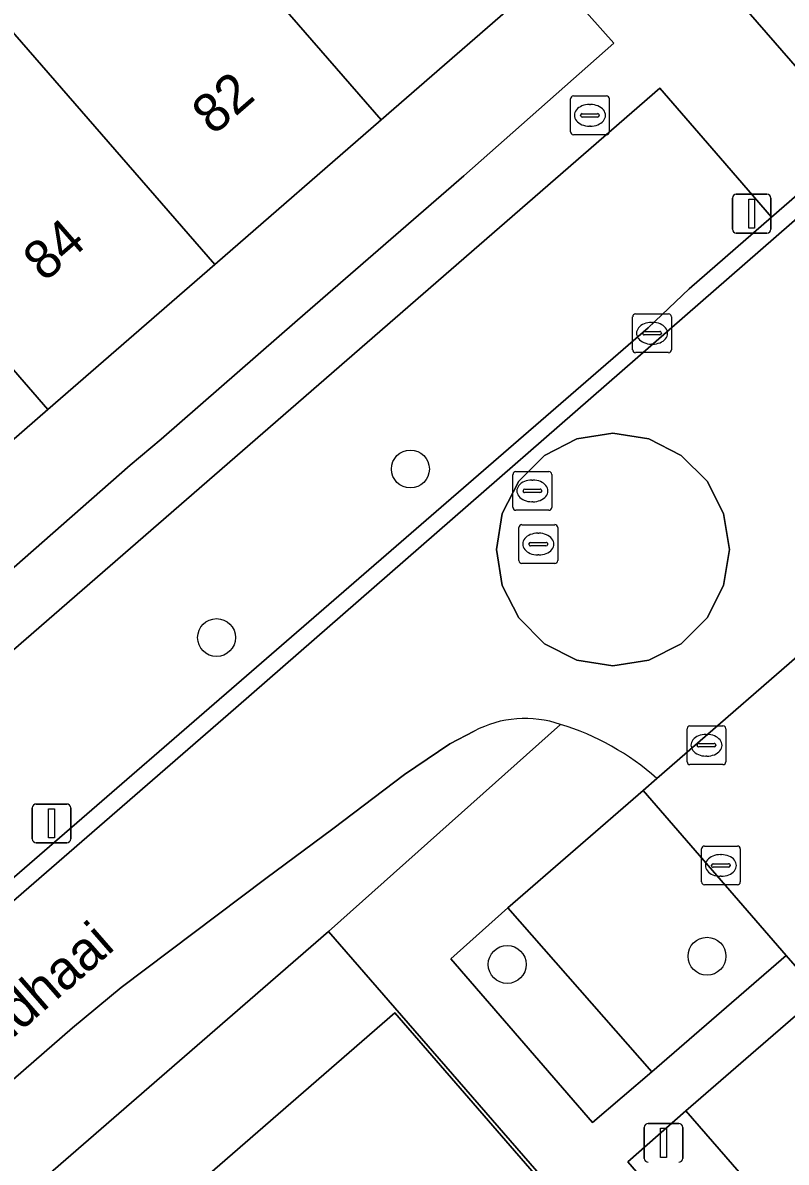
# Model space of a CAD drawing. Extents: x 155887 to 156869, y 383880 to 384678.
# Drawn here: x 156563.24 to 156582.93, y 384086.49 to 384115.89 of the extents above; entities that cross this region are included whole.
import ezdxf

# ---------------------------------------------------------------- set-up
doc = ezdxf.new("R2010")
doc.units = 0
for name, color, linetype in [('IMGEO_Berm_groen', 7, 'Continuous'), ('IMGEO_Boom', 7, 'Continuous'), ('IMGEO_Brandkraan', 7, 'Continuous'), ('IMGEO_Erf', 7, 'Continuous'), ('IMGEO_Kolk', 7, 'Continuous'), ('IMGEO_Lichtmast', 7, 'Continuous'), ('IMGEO_Openbare_ruimte_label', 7, 'Continuous'), ('IMGEO_Pand', 7, 'Continuous'), ('IMGEO_Pand_nummerreeks', 7, 'Continuous'), ('IMGEO_Parkeervlak_open', 7, 'Continuous'), ('IMGEO_Rijbaan_lokaal_gesloten', 7, 'Continuous'), ('IMGEO_Rijbaan_lokaal_open', 7, 'Continuous'), ('IMGEO_Rioolput', 7, 'Continuous'), ('IMGEO_Voetpad_open', 7, 'Continuous')]:
    doc.layers.add(name, color=color, linetype=linetype)

msp = doc.modelspace()

# ---------------------------------------------------------------- linework, layer by layer
at = {"layer": 'IMGEO_Berm_groen'}
for points in [[(156575.754, 384093.051), (156574.284, 384091.742), (156577.934, 384087.519), (156579.467, 384088.82)], [(156582.75, 384085.048), (156580.345, 384087.815), (156578.847, 384086.504), (156586.172, 384078.05), (156587.675, 384079.35)]]:
    msp.add_lwpolyline(points, close=True, dxfattribs=at)
at = {"layer": 'IMGEO_Boom'}
for centre in [(156573.237, 384104.376), (156568.236, 384100.027), (156580.891, 384091.805), (156575.735, 384091.594)]:
    msp.add_circle(centre, 0.489, dxfattribs=at)
at = {"layer": 'IMGEO_Brandkraan'}
for p, q in [((156577.444, 384114.001), (156578.296, 384114.001)), ((156577.369, 384113.075), (156577.369, 384113.927)), ((156577.857, 384113.781), (156577.882, 384113.781)), ((156578.37, 384113.927), (156578.37, 384113.075)), ((156577.628, 384113.495), (156577.628, 384113.507)), ((156578.066, 384113.458), (156577.668, 384113.458)), ((156577.671, 384113.544), (156578.069, 384113.544)), ((156578.112, 384113.507), (156578.112, 384113.495)), ((156577.88, 384113.221), (156577.855, 384113.221)), ((156578.296, 384113.001), (156577.444, 384113.001))]:
    msp.add_line(p, q, dxfattribs=at)
for points in [[(156577.444, 384114.001), (156578.296, 384114.001)], [(156577.369, 384113.075), (156577.369, 384113.927)], [(156578.37, 384113.927), (156578.37, 384113.075)], [(156578.296, 384113.001), (156577.444, 384113.001)]]:
    msp.add_lwpolyline(points, dxfattribs=at)
for centre, radius, start, end in [((156577.446, 384113.925), 0.0765, 91.552, 178.448), ((156577.446, 384113.925), 0.0765, 91.552, 178.448), ((156578.294, 384113.925), 0.0765, 1.552, 88.448), ((156578.294, 384113.925), 0.0765, 1.552, 88.448), ((156577.668, 384113.504), 0.0403, 85.8775, 175.7526), ((156577.665, 384113.494), 0.0366, 178.938, 274.7102), ((156578.069, 384113.501), 0.043, 264.8664, 352.4533), ((156578.073, 384113.506), 0.0386, 1.7309, 96.639), ((156577.446, 384113.077), 0.0765, 181.552, 268.448), ((156577.446, 384113.077), 0.0765, 181.552, 268.448), ((156578.294, 384113.077), 0.0765, 271.552, 358.448), ((156578.294, 384113.077), 0.0765, 271.552, 358.448)]:
    msp.add_arc(centre, radius, start, end, dxfattribs=at)
for centre, major_axis, ratio, start_param, end_param in [((156577.856, 384113.501), (-0.387, 0.002), 0.722429, 4.712389, 7.853982), ((156577.881, 384113.501), (-0.39, 0.002), 0.717154, 1.570796, 4.712389)]:
    msp.add_ellipse(centre, major_axis=major_axis, ratio=ratio, start_param=start_param, end_param=end_param, dxfattribs=at)
at = {"layer": 'IMGEO_Erf'}
msp.add_lwpolyline([(156562.509, 384101.408), (156566.005, 384104.472), (156566.807, 384105.148), (156570.32, 384108.213), (156571.103, 384108.893), (156574.615, 384111.942), (156578.489, 384115.359), (156576.865, 384117.193), (156572.48, 384113.384), (156568.188, 384109.654), (156563.88, 384105.911), (156559.579, 384102.174)], dxfattribs=at)
msp.add_lwpolyline([(156544.563, 384065.789), (156553.921, 384073.918), (156563.279, 384082.047), (156572.833, 384090.346), (156576.432, 384086.204), (156576.501, 384086.263), (156572.838, 384090.477), (156571.128, 384092.444), (156532.534, 384058.953), (156570.638, 384015.053), (156571.504, 384015.803), (156567.376, 384020.559), (156563.444, 384025.089), (156559.513, 384029.619), (156555.581, 384034.149), (156551.649, 384038.679), (156547.718, 384043.208), (156543.786, 384047.739), (156539.854, 384052.269), (156535.188, 384057.645)], close=True, dxfattribs=at)
at = {"layer": 'IMGEO_Kolk'}
for p, q in [((156578.972, 384107.452), (156578.972, 384108.304)), ((156579.047, 384108.378), (156579.899, 384108.378)), ((156579.46, 384108.158), (156579.485, 384108.158)), ((156579.973, 384108.304), (156579.973, 384107.452)), ((156579.231, 384107.872), (156579.231, 384107.884)), ((156579.669, 384107.835), (156579.271, 384107.835)), ((156579.274, 384107.921), (156579.672, 384107.921)), ((156579.715, 384107.884), (156579.715, 384107.872)), ((156579.483, 384107.598), (156579.458, 384107.598)), ((156579.899, 384107.378), (156579.047, 384107.378)), ((156580.748, 384093.722), (156580.748, 384094.574)), ((156580.823, 384094.648), (156581.675, 384094.648)), ((156581.749, 384094.574), (156581.749, 384093.722)), ((156581.236, 384094.428), (156581.261, 384094.428)), ((156581.007, 384094.142), (156581.007, 384094.154)), ((156581.445, 384094.105), (156581.047, 384094.105)), ((156581.05, 384094.191), (156581.448, 384094.191)), ((156581.491, 384094.154), (156581.491, 384094.142)), ((156581.259, 384093.868), (156581.234, 384093.868)), ((156581.675, 384093.648), (156580.823, 384093.648))]:
    msp.add_line(p, q, dxfattribs=at)
for points in [[(156578.972, 384107.452), (156578.972, 384108.304)], [(156579.047, 384108.378), (156579.899, 384108.378)], [(156579.973, 384108.304), (156579.973, 384107.452)], [(156579.899, 384107.378), (156579.047, 384107.378)], [(156580.748, 384093.722), (156580.748, 384094.574)], [(156580.823, 384094.648), (156581.675, 384094.648)], [(156581.749, 384094.574), (156581.749, 384093.722)], [(156581.675, 384093.648), (156580.823, 384093.648)]]:
    msp.add_lwpolyline(points, dxfattribs=at)
for centre, radius, start, end in [((156579.049, 384108.302), 0.0765, 91.552, 178.448), ((156579.049, 384108.302), 0.0765, 91.552, 178.448), ((156579.897, 384108.302), 0.0765, 1.552, 88.448), ((156579.897, 384108.302), 0.0765, 1.552, 88.448), ((156579.271, 384107.881), 0.0403, 85.8775, 175.7526), ((156579.268, 384107.871), 0.0366, 178.938, 274.7102), ((156579.672, 384107.878), 0.043, 264.8664, 352.4533), ((156579.676, 384107.883), 0.0386, 1.7309, 96.639), ((156579.049, 384107.454), 0.0765, 181.552, 268.448), ((156579.049, 384107.454), 0.0765, 181.552, 268.448), ((156579.897, 384107.454), 0.0765, 271.552, 358.448), ((156579.897, 384107.454), 0.0765, 271.552, 358.448), ((156580.825, 384094.572), 0.0765, 91.552, 178.448), ((156580.825, 384094.572), 0.0765, 91.552, 178.448), ((156581.673, 384094.572), 0.0765, 1.552, 88.448), ((156581.673, 384094.572), 0.0765, 1.552, 88.448), ((156581.047, 384094.151), 0.0403, 85.8775, 175.7526), ((156581.044, 384094.141), 0.0366, 178.938, 274.7102), ((156581.448, 384094.148), 0.043, 264.8664, 352.4533), ((156581.452, 384094.153), 0.0386, 1.7309, 96.639), ((156580.825, 384093.724), 0.0765, 181.552, 268.448), ((156580.825, 384093.724), 0.0765, 181.552, 268.448), ((156581.673, 384093.724), 0.0765, 271.552, 358.448), ((156581.673, 384093.724), 0.0765, 271.552, 358.448)]:
    msp.add_arc(centre, radius, start, end, dxfattribs=at)
for centre, major_axis, ratio, start_param, end_param in [((156579.459, 384107.878), (-0.387, 0.002), 0.722429, 4.712389, 7.853982), ((156579.484, 384107.878), (-0.39, 0.002), 0.717154, 1.570796, 4.712389), ((156581.235, 384094.148), (-0.387, 0.002), 0.722429, 4.712389, 7.853982), ((156581.26, 384094.148), (-0.39, 0.002), 0.717154, 1.570796, 4.712389)]:
    msp.add_ellipse(centre, major_axis=major_axis, ratio=ratio, start_param=start_param, end_param=end_param, dxfattribs=at)
at = {"layer": 'IMGEO_Lichtmast'}
for p, q in [((156581.547, 384110.564), (156581.547, 384111.364)), ((156581.547, 384111.364), (156581.547, 384110.564)), ((156581.647, 384111.464), (156582.437, 384111.464)), ((156582.437, 384111.464), (156581.647, 384111.464)), ((156582.537, 384111.364), (156582.537, 384110.564)), ((156582.537, 384110.564), (156582.537, 384111.364)), ((156582.437, 384110.464), (156581.647, 384110.464)), ((156581.647, 384110.464), (156582.437, 384110.464)), ((156563.481, 384094.833), (156563.481, 384095.633)), ((156563.481, 384095.633), (156563.481, 384094.833)), ((156563.581, 384095.733), (156564.371, 384095.733)), ((156564.371, 384095.733), (156563.581, 384095.733)), ((156564.471, 384095.633), (156564.471, 384094.833)), ((156564.471, 384094.833), (156564.471, 384095.633)), ((156564.371, 384094.733), (156563.581, 384094.733)), ((156563.581, 384094.733), (156564.371, 384094.733)), ((156579.273, 384086.591), (156579.273, 384087.391)), ((156579.273, 384087.391), (156579.273, 384086.591)), ((156579.373, 384087.491), (156580.163, 384087.491)), ((156580.163, 384087.491), (156579.373, 384087.491)), ((156580.263, 384087.391), (156580.263, 384086.591)), ((156580.263, 384086.591), (156580.263, 384087.391))]:
    msp.add_line(p, q, dxfattribs=at)
for points in [[(156581.967, 384111.339), (156582.117, 384111.339), (156582.117, 384110.589), (156581.967, 384110.589), (156581.967, 384111.339)], [(156563.901, 384095.608), (156564.051, 384095.608), (156564.051, 384094.858), (156563.901, 384094.858), (156563.901, 384095.608)], [(156579.693, 384087.366), (156579.843, 384087.366), (156579.843, 384086.616), (156579.693, 384086.616), (156579.693, 384087.366)]]:
    msp.add_lwpolyline(points, dxfattribs=at)
for centre, start, end in [((156581.647, 384111.364), 90, 180), ((156581.647, 384111.364), 90, 180), ((156582.437, 384111.364), 0, 90), ((156582.437, 384111.364), 360, 90), ((156581.647, 384110.564), 180, 270), ((156581.647, 384110.564), 180, 270), ((156582.437, 384110.564), 270, 0), ((156582.437, 384110.564), 270, 0), ((156563.581, 384095.633), 90, 180), ((156563.581, 384095.633), 90, 180), ((156564.371, 384095.633), 0, 90), ((156564.371, 384095.633), 360, 90), ((156563.581, 384094.833), 180, 270), ((156563.581, 384094.833), 180, 270), ((156564.371, 384094.833), 270, 0), ((156564.371, 384094.833), 270, 0), ((156579.373, 384087.391), 90, 180), ((156579.373, 384087.391), 90, 180), ((156580.163, 384087.391), 0, 90), ((156580.163, 384087.391), 360, 90), ((156579.373, 384086.591), 180, 270), ((156579.373, 384086.591), 180, 270), ((156580.163, 384086.591), 270, 0), ((156580.163, 384086.591), 270, 0)]:
    msp.add_arc(centre, 0.1, start, end, dxfattribs=at)
at = {"layer": 'IMGEO_Pand'}
for points in [[(156567.005, 384119.687), (156572.48, 384113.384), (156576.865, 384117.193), (156577.132, 384117.425), (156576.924, 384117.676), (156576.761, 384117.53), (156571.489, 384123.608), (156571.374, 384123.74), (156571.048, 384123.457), (156571.185, 384123.318)], [(156567.005, 384119.687), (156564.613, 384117.608), (156562.856, 384119.628), (156560.961, 384117.973), (156568.188, 384109.654), (156572.48, 384113.384)], [(156568.188, 384109.654), (156560.961, 384117.973), (156560.835, 384117.863), (156561.451, 384117.156), (156557.402, 384113.632), (156556.785, 384114.341), (156556.662, 384114.234), (156563.88, 384105.911)], [(156563.88, 384105.911), (156556.662, 384114.234), (156556.537, 384114.125), (156557.154, 384113.416), (156553.085, 384109.875), (156552.468, 384110.584), (156552.36, 384110.49), (156559.579, 384102.174)], [(156563.279, 384082.047), (156566.883, 384077.899), (156576.432, 384086.204), (156572.833, 384090.346)]]:
    msp.add_lwpolyline(points, close=True, dxfattribs=at)
at = {"layer": 'IMGEO_Parkeervlak_open'}
for points in [[(156615.912, 384139.864), (156619.562, 384143.22), (156616.774, 384146.419), (156581.95, 384116.172), (156583.519, 384114.376), (156584.84, 384112.864), (156586.343, 384114.171)], [(156582.557, 384110.877), (156581.24, 384112.394), (156579.669, 384114.204), (156549.131, 384087.675), (156550.734, 384085.846), (156552.051, 384084.344), (156553.553, 384085.656), (156579.376, 384108.016), (156580.429, 384109.026)], [(156579.467, 384088.82), (156582.931, 384091.822), (156579.244, 384096.079), (156575.754, 384093.051)], [(156586.193, 384088.05), (156585.156, 384089.249), (156583.811, 384090.821), (156582.022, 384089.27), (156580.345, 384087.815), (156582.75, 384085.048), (156587.675, 384079.35), (156591.142, 384082.341)]]:
    msp.add_lwpolyline(points, close=True, dxfattribs=at)
at = {"layer": 'IMGEO_Rijbaan_lokaal_gesloten'}
for points in [[(156624.451, 384147.625), (156624.152, 384147.224), (156623.55, 384146.525), (156621.243, 384144.182), (156620.066, 384143.035), (156618.873, 384141.904), (156616.441, 384139.692), (156583.48, 384111.077), (156568.729, 384098.213), (156552.177, 384083.855), (156536.903, 384070.55), (156532.781, 384067.236), (156528.389, 384063.906), (156531.519, 384060.256), (156535.938, 384064.836), (156537.825, 384066.685), (156545.807, 384073.68), (156564.52, 384089.962), (156565.774, 384090.997), (156569.511, 384093.811), (156571.232, 384095.093), (156573.089, 384096.493), (156574.254, 384097.287), (156574.884, 384097.615)], [(156579.597, 384096.394), (156584.127, 384100.331), (156583.822, 384100.726)], [(156646.454, 384028.54), (156584.127, 384100.331), (156579.597, 384096.394), (156579.244, 384096.079), (156582.931, 384091.822), (156583.811, 384090.821), (156585.156, 384089.249), (156586.193, 384088.05), (156591.142, 384082.341), (156592.38, 384080.913), (156599, 384073.239), (156600.266, 384071.831), (156606.948, 384064.118), (156608.204, 384062.662), (156613.133, 384057.006), (156614.29, 384055.679), (156615.678, 384054.06), (156617.88, 384051.561), (156619.335, 384049.866), (156625.284, 384043.011), (156626.529, 384041.587), (156633.113, 384033.952)]]:
    msp.add_lwpolyline(points, dxfattribs=at)
msp.add_lwpolyline([(156581.319, 384101.37), (156580.893, 384100.533), (156580.228, 384099.868), (156579.391, 384099.442), (156578.462, 384099.295), (156577.534, 384099.442), (156576.696, 384099.868), (156576.032, 384100.533), (156575.605, 384101.37), (156575.458, 384102.299), (156575.605, 384103.227), (156576.032, 384104.065), (156576.696, 384104.729), (156577.534, 384105.156), (156578.462, 384105.303), (156579.391, 384105.156), (156580.228, 384104.729), (156580.893, 384104.065), (156581.319, 384103.227), (156581.467, 384102.299)], close=True, dxfattribs=at)
for centre, radius, start, end in [((156576.196, 384095.132), 2.808, 70.979, 117.8538), ((156575.17, 384091.407), 6.669, 48.3992, 73.0737)]:
    msp.add_arc(centre, radius, start, end, dxfattribs=at)
at = {"layer": 'IMGEO_Rijbaan_lokaal_open'}
for points in [[(156623.795, 384147.515), (156623.149, 384146.718), (156622.797, 384146.39), (156622.449, 384146.062), (156619.562, 384143.22), (156615.912, 384139.864), (156586.343, 384114.171), (156584.84, 384112.864), (156582.557, 384110.877), (156580.429, 384109.026), (156579.376, 384108.016), (156553.553, 384085.656), (156552.051, 384084.344), (156550.424, 384082.924), (156548.903, 384081.595), (156535.718, 384070.118), (156533.649, 384068.454), (156530.762, 384066.263), (156528.098, 384064.236), (156528.389, 384063.906), (156532.781, 384067.236), (156536.903, 384070.55), (156552.177, 384083.855), (156568.729, 384098.213)], [(156568.729, 384098.213), (156583.48, 384111.077), (156616.441, 384139.692), (156618.873, 384141.904), (156620.066, 384143.035), (156621.243, 384144.182), (156623.55, 384146.525), (156624.152, 384147.224), (156624.451, 384147.625)]]:
    msp.add_lwpolyline(points, dxfattribs=at)
msp.add_lwpolyline([(156578.462, 384099.295), (156579.391, 384099.442), (156580.228, 384099.868), (156580.893, 384100.533), (156581.319, 384101.37), (156581.467, 384102.299), (156581.319, 384103.227), (156580.893, 384104.065), (156580.228, 384104.729), (156579.391, 384105.156), (156578.462, 384105.303), (156577.534, 384105.156), (156576.696, 384104.729), (156576.032, 384104.065), (156575.605, 384103.227), (156575.458, 384102.299), (156575.605, 384101.37), (156576.032, 384100.533), (156576.696, 384099.868), (156577.534, 384099.442)], close=True, dxfattribs=at)
at = {"layer": 'IMGEO_Rioolput'}
for p, q in [((156575.959, 384104.311), (156576.811, 384104.311)), ((156575.884, 384103.385), (156575.884, 384104.237)), ((156576.372, 384104.091), (156576.397, 384104.091)), ((156576.885, 384104.237), (156576.885, 384103.385)), ((156576.143, 384103.805), (156576.143, 384103.817)), ((156576.581, 384103.768), (156576.183, 384103.768)), ((156576.186, 384103.854), (156576.584, 384103.854)), ((156576.627, 384103.817), (156576.627, 384103.805)), ((156576.395, 384103.531), (156576.37, 384103.531)), ((156576.811, 384103.311), (156575.959, 384103.311)), ((156576.037, 384102.014), (156576.037, 384102.866)), ((156576.112, 384102.94), (156576.964, 384102.94)), ((156577.038, 384102.866), (156577.038, 384102.014)), ((156576.525, 384102.72), (156576.55, 384102.72)), ((156576.296, 384102.434), (156576.296, 384102.446)), ((156576.734, 384102.397), (156576.336, 384102.397)), ((156576.339, 384102.483), (156576.737, 384102.483)), ((156576.78, 384102.446), (156576.78, 384102.434)), ((156576.964, 384101.94), (156576.112, 384101.94)), ((156576.548, 384102.16), (156576.523, 384102.16)), ((156580.376, 384096.823), (156580.376, 384097.675)), ((156580.451, 384097.749), (156581.303, 384097.749)), ((156580.864, 384097.529), (156580.889, 384097.529)), ((156581.377, 384097.675), (156581.377, 384096.823)), ((156580.635, 384097.243), (156580.635, 384097.255)), ((156580.678, 384097.292), (156581.076, 384097.292)), ((156581.119, 384097.255), (156581.119, 384097.243)), ((156581.073, 384097.206), (156580.675, 384097.206)), ((156580.887, 384096.969), (156580.862, 384096.969)), ((156581.303, 384096.749), (156580.451, 384096.749))]:
    msp.add_line(p, q, dxfattribs=at)
for points in [[(156575.959, 384104.311), (156576.811, 384104.311)], [(156575.884, 384103.385), (156575.884, 384104.237)], [(156576.885, 384104.237), (156576.885, 384103.385)], [(156576.811, 384103.311), (156575.959, 384103.311)], [(156576.037, 384102.014), (156576.037, 384102.866)], [(156576.112, 384102.94), (156576.964, 384102.94)], [(156577.038, 384102.866), (156577.038, 384102.014)], [(156576.964, 384101.94), (156576.112, 384101.94)], [(156580.376, 384096.823), (156580.376, 384097.675)], [(156580.451, 384097.749), (156581.303, 384097.749)], [(156581.377, 384097.675), (156581.377, 384096.823)], [(156581.303, 384096.749), (156580.451, 384096.749)]]:
    msp.add_lwpolyline(points, dxfattribs=at)
for centre, radius, start, end in [((156575.961, 384104.235), 0.0765, 91.552, 178.448), ((156575.961, 384104.235), 0.0765, 91.552, 178.448), ((156576.809, 384104.235), 0.0765, 1.552, 88.448), ((156576.809, 384104.235), 0.0765, 1.552, 88.448), ((156576.183, 384103.814), 0.0403, 85.8775, 175.7526), ((156576.18, 384103.804), 0.0366, 178.938, 274.7102), ((156576.584, 384103.811), 0.043, 264.8664, 352.4533), ((156576.588, 384103.816), 0.0386, 1.7309, 96.639), ((156575.961, 384103.387), 0.0765, 181.552, 268.448), ((156575.961, 384103.387), 0.0765, 181.552, 268.448), ((156576.809, 384103.387), 0.0765, 271.552, 358.448), ((156576.809, 384103.387), 0.0765, 271.552, 358.448), ((156576.114, 384102.864), 0.0765, 91.552, 178.448), ((156576.114, 384102.864), 0.0765, 91.552, 178.448), ((156576.962, 384102.864), 0.0765, 1.552, 88.448), ((156576.962, 384102.864), 0.0765, 1.552, 88.448), ((156576.336, 384102.443), 0.0403, 85.8775, 175.7526), ((156576.333, 384102.433), 0.0366, 178.938, 274.7102), ((156576.737, 384102.44), 0.043, 264.8664, 352.4533), ((156576.741, 384102.445), 0.0386, 1.7309, 96.639), ((156576.114, 384102.016), 0.0765, 181.552, 268.448), ((156576.114, 384102.016), 0.0765, 181.552, 268.448), ((156576.962, 384102.016), 0.0765, 271.552, 358.448), ((156576.962, 384102.016), 0.0765, 271.552, 358.448), ((156580.453, 384097.673), 0.0765, 91.552, 178.448), ((156580.453, 384097.673), 0.0765, 91.552, 178.448), ((156581.301, 384097.673), 0.0765, 1.552, 88.448), ((156581.301, 384097.673), 0.0765, 1.552, 88.448), ((156580.675, 384097.252), 0.0403, 85.8775, 175.7526), ((156580.672, 384097.242), 0.0366, 178.938, 274.7102), ((156581.076, 384097.249), 0.043, 264.8664, 352.4533), ((156581.08, 384097.254), 0.0386, 1.7309, 96.639), ((156580.453, 384096.825), 0.0765, 181.552, 268.448), ((156580.453, 384096.825), 0.0765, 181.552, 268.448), ((156581.301, 384096.825), 0.0765, 271.552, 358.448), ((156581.301, 384096.825), 0.0765, 271.552, 358.448)]:
    msp.add_arc(centre, radius, start, end, dxfattribs=at)
for centre, major_axis, ratio, start_param, end_param in [((156576.371, 384103.811), (-0.387, 0.002), 0.722429, 4.712389, 7.853982), ((156576.396, 384103.811), (-0.39, 0.002), 0.717154, 1.570796, 4.712389), ((156576.524, 384102.44), (-0.387, 0.002), 0.722429, 4.712389, 7.853982), ((156576.549, 384102.44), (-0.39, 0.002), 0.717154, 1.570796, 4.712389), ((156580.863, 384097.249), (-0.387, 0.002), 0.722429, 4.712389, 7.853982), ((156580.888, 384097.249), (-0.39, 0.002), 0.717154, 1.570796, 4.712389)]:
    msp.add_ellipse(centre, major_axis=major_axis, ratio=ratio, start_param=start_param, end_param=end_param, dxfattribs=at)
at = {"layer": 'IMGEO_Voetpad_open'}
for points in [[(156623.649, 384154.503), (156620.201, 384151.527), (156618.791, 384150.31), (156615.723, 384147.645), (156615.406, 384147.37), (156580.896, 384117.376), (156579.234, 384119.292), (156577.132, 384117.425), (156576.865, 384117.193), (156578.489, 384115.359), (156574.615, 384111.942), (156571.103, 384108.893), (156570.32, 384108.213), (156566.807, 384105.148), (156566.005, 384104.472), (156562.509, 384101.408)], [(156549.131, 384087.675), (156579.669, 384114.204), (156581.24, 384112.394), (156582.557, 384110.877), (156584.84, 384112.864), (156583.519, 384114.376), (156581.95, 384116.172)], [(156574.884, 384097.615), (156574.254, 384097.287), (156573.089, 384096.493), (156571.232, 384095.093), (156569.511, 384093.811), (156565.774, 384090.997), (156564.52, 384089.962), (156545.807, 384073.68), (156537.825, 384066.685), (156535.938, 384064.836), (156531.519, 384060.256), (156531.847, 384059.88), (156532.534, 384058.953), (156571.128, 384092.444)], [(156577.111, 384097.787), (156571.128, 384092.444), (156572.838, 384090.477), (156576.501, 384086.263), (156577.371, 384085.262), (156609.255, 384048.581), (156610.251, 384047.438), (156610.564, 384047.077), (156611.545, 384045.94), (156647.359, 384004.761)], [(156571.128, 384092.444), (156577.111, 384097.787)], [(156601.979, 384059.84), (156595.295, 384067.53), (156596.818, 384068.832), (156600.266, 384071.831), (156599, 384073.239), (156595.54, 384070.25), (156594.055, 384068.957), (156587.433, 384076.599), (156588.905, 384077.888), (156592.38, 384080.913), (156591.142, 384082.341), (156587.675, 384079.35), (156586.172, 384078.05), (156578.847, 384086.504), (156580.345, 384087.815), (156582.022, 384089.27), (156583.811, 384090.821), (156582.931, 384091.822), (156579.467, 384088.82), (156577.934, 384087.519), (156574.284, 384091.742), (156575.754, 384093.051), (156579.244, 384096.079), (156579.597, 384096.394)]]:
    msp.add_lwpolyline(points, dxfattribs=at)
for centre, radius, start, end in [((156576.196, 384095.132), 2.808, 70.979, 117.8538), ((156575.17, 384091.407), 6.669, 48.3992, 73.0737)]:
    msp.add_arc(centre, radius, start, end, dxfattribs=at)

# ---------------------------------------------------------------- texts
at = {"layer": 'IMGEO_Openbare_ruimte_label'}
msp.add_text('Zandhaai', height=1, rotation=41.0674, dxfattribs=at).set_placement((156561.446, 384088.348))
at = {"layer": 'IMGEO_Pand_nummerreeks'}
for s, p in [('82', (156568.155, 384112.965)), ('84', (156563.798, 384109.18))]:
    msp.add_text(s, height=1, rotation=40.9854, dxfattribs=at).set_placement(p)

doc.saveas('drawing.dxf')
